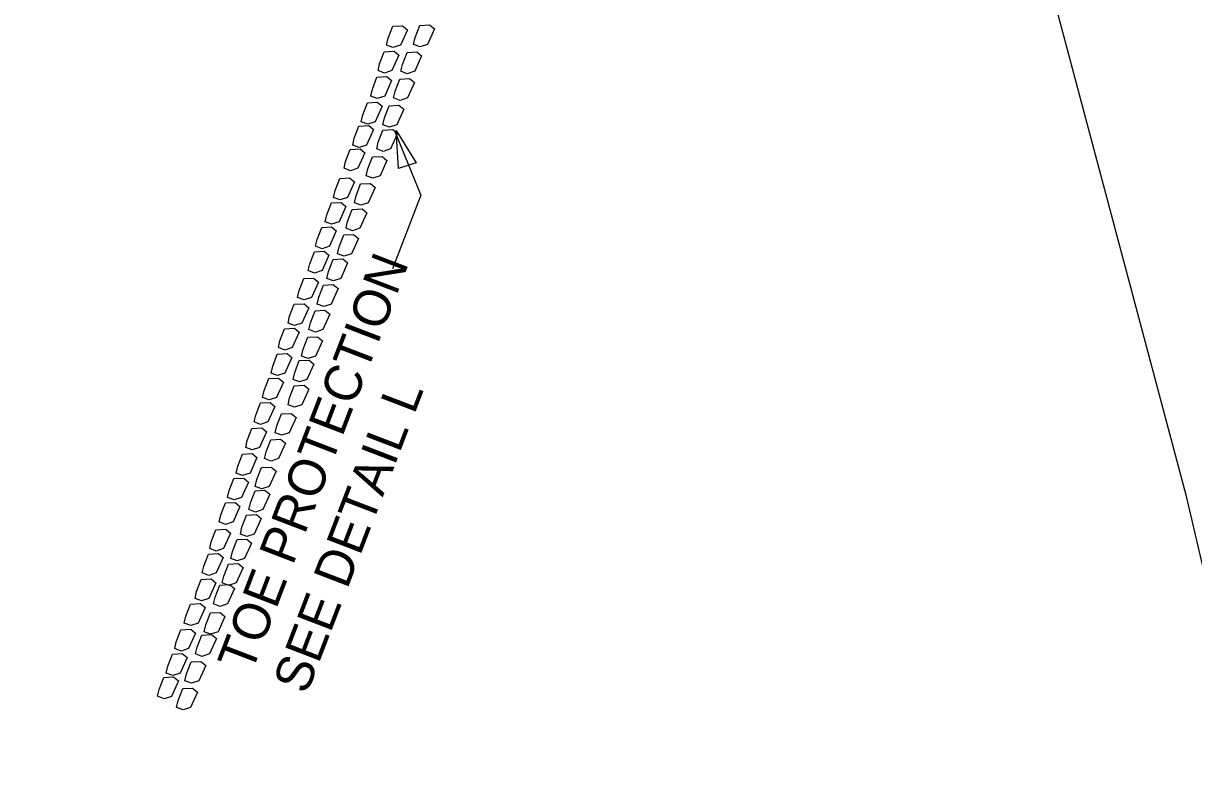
# Model space of a CAD drawing. Extents: x 2384780 to 2405432, y 547869 to 573706.
# Drawn here: x 2400218.5 to 2400376.6, y 562319.4 to 562421.2 of the extents above; entities that cross this region are included whole.
import ezdxf

# ---------------------------------------------------------------- set-up
doc = ezdxf.new("R2010")
doc.units = 0
for name, color, linetype in [('Old_Level_19', 7, 'Continuous'), ('Old_Level_20', 7, 'Continuous'), ('Old_Level_62', 7, 'Continuous')]:
    doc.layers.add(name, color=color, linetype=linetype)

msp = doc.modelspace()

# ---------------------------------------------------------------- linework, layer by layer
at = {"layer": 'Old_Level_19'}
msp.add_arc((2395691.88, 563975.57), 4749.45, 337.00198, 344.52777, dxfattribs=at)
at = {"layer": 'Old_Level_20'}
for p, q in [((2400268.71, 562406.58), (2400272.23, 562397.97)), ((2400272.23, 562397.97), (2400268.4, 562388.01))]:
    msp.add_line(p, q, dxfattribs=at)
for points in [[(2400267.57, 562418.23), (2400267.79, 562419.15), (2400268.41, 562420.78), (2400269.74, 562420.85), (2400270.39, 562420.31), (2400269.45, 562418.23), (2400268.45, 562417.89), (2400267.57, 562418.23)], [(2400271.24, 562418.33), (2400271.46, 562419.26), (2400272.08, 562420.88), (2400273.4, 562420.95), (2400274.05, 562420.41), (2400273.12, 562418.33), (2400272.12, 562418), (2400271.24, 562418.33)], [(2400266.44, 562414.78), (2400266.65, 562415.71), (2400267.28, 562417.33), (2400268.6, 562417.4), (2400269.25, 562416.86), (2400268.31, 562414.78), (2400267.32, 562414.45), (2400266.44, 562414.78)], [(2400269.51, 562414.69), (2400269.72, 562415.62), (2400270.35, 562417.24), (2400271.67, 562417.31), (2400272.32, 562416.77), (2400271.38, 562414.69), (2400270.38, 562414.35), (2400269.51, 562414.69)], [(2400265.45, 562411.35), (2400265.67, 562412.27), (2400266.29, 562413.89), (2400267.62, 562413.97), (2400268.27, 562413.43), (2400267.33, 562411.34), (2400266.33, 562411.01), (2400265.45, 562411.35)], [(2400268.53, 562411.1), (2400268.75, 562412.03), (2400269.37, 562413.65), (2400270.69, 562413.72), (2400271.35, 562413.18), (2400270.41, 562411.1), (2400269.41, 562410.77), (2400268.53, 562411.1)], [(2400264.16, 562407.89), (2400264.38, 562408.81), (2400265, 562410.44), (2400266.33, 562410.51), (2400266.98, 562409.97), (2400266.04, 562407.89), (2400265.04, 562407.55), (2400264.16, 562407.89)], [(2400267.1, 562407.48), (2400267.32, 562408.41), (2400267.94, 562410.03), (2400269.26, 562410.1), (2400269.91, 562409.56), (2400268.98, 562407.48), (2400267.98, 562407.14), (2400267.1, 562407.48)], [(2400263.01, 562404.74), (2400263.22, 562405.67), (2400263.85, 562407.29), (2400265.17, 562407.36), (2400265.82, 562406.83), (2400264.88, 562404.74), (2400263.88, 562404.41), (2400263.01, 562404.74)], [(2400266.26, 562404.21), (2400266.47, 562405.13), (2400267.1, 562406.76), (2400268.42, 562406.83), (2400269.07, 562406.29), (2400268.13, 562404.21), (2400267.14, 562403.87), (2400266.26, 562404.21)], [(2400261.85, 562401.6), (2400262.06, 562402.53), (2400262.69, 562404.15), (2400264.01, 562404.22), (2400264.66, 562403.68), (2400263.72, 562401.6), (2400262.73, 562401.27), (2400261.85, 562401.6)], [(2400264.83, 562400.59), (2400265.04, 562401.51), (2400265.67, 562403.13), (2400266.99, 562403.2), (2400267.64, 562402.67), (2400266.7, 562400.58), (2400265.71, 562400.25), (2400264.83, 562400.59)], [(2400260.44, 562397.68), (2400260.65, 562398.6), (2400261.28, 562400.22), (2400262.6, 562400.3), (2400263.25, 562399.76), (2400262.31, 562397.67), (2400261.32, 562397.34), (2400260.44, 562397.68)], [(2400263.25, 562396.95), (2400263.46, 562397.88), (2400264.08, 562399.5), (2400265.41, 562399.57), (2400266.06, 562399.03), (2400265.12, 562396.95), (2400264.12, 562396.62), (2400263.25, 562396.95)], [(2400259.29, 562394.38), (2400259.51, 562395.31), (2400260.13, 562396.93), (2400261.45, 562397), (2400262.1, 562396.46), (2400261.17, 562394.38), (2400260.17, 562394.04), (2400259.29, 562394.38)], [(2400262.11, 562393.51), (2400262.32, 562394.43), (2400262.95, 562396.05), (2400264.27, 562396.13), (2400264.92, 562395.59), (2400263.98, 562393.5), (2400262.99, 562393.17), (2400262.11, 562393.51)], [(2400257.99, 562391.07), (2400258.21, 562392), (2400258.83, 562393.62), (2400260.15, 562393.69), (2400260.8, 562393.16), (2400259.87, 562391.07), (2400258.87, 562390.74), (2400257.99, 562391.07)], [(2400260.97, 562390.06), (2400261.19, 562390.98), (2400261.81, 562392.61), (2400263.13, 562392.68), (2400263.78, 562392.14), (2400262.85, 562390.06), (2400261.85, 562389.72), (2400260.97, 562390.06)], [(2400257, 562387.79), (2400257.21, 562388.71), (2400257.84, 562390.34), (2400259.16, 562390.41), (2400259.81, 562389.87), (2400258.87, 562387.79), (2400257.87, 562387.45), (2400257, 562387.79)], [(2400259.52, 562386.74), (2400259.73, 562387.67), (2400260.36, 562389.29), (2400261.68, 562389.36), (2400262.33, 562388.82), (2400261.39, 562386.74), (2400260.4, 562386.41), (2400259.52, 562386.74)], [(2400255.57, 562384.17), (2400255.78, 562385.09), (2400256.4, 562386.72), (2400257.73, 562386.79), (2400258.38, 562386.25), (2400257.44, 562384.17), (2400256.44, 562383.83), (2400255.57, 562384.17)], [(2400258.23, 562383.28), (2400258.45, 562384.21), (2400259.07, 562385.83), (2400260.39, 562385.9), (2400261.04, 562385.36), (2400260.1, 562383.28), (2400259.11, 562382.95), (2400258.23, 562383.28)], [(2400254.28, 562380.71), (2400254.49, 562381.63), (2400255.12, 562383.26), (2400256.44, 562383.33), (2400257.09, 562382.79), (2400256.15, 562380.71), (2400255.15, 562380.37), (2400254.28, 562380.71)], [(2400257.09, 562379.84), (2400257.31, 562380.76), (2400257.93, 562382.38), (2400259.26, 562382.46), (2400259.91, 562381.92), (2400258.97, 562379.83), (2400257.97, 562379.5), (2400257.09, 562379.84)], [(2400252.98, 562377.4), (2400253.19, 562378.33), (2400253.82, 562379.95), (2400255.14, 562380.02), (2400255.79, 562379.49), (2400254.85, 562377.4), (2400253.85, 562377.07), (2400252.98, 562377.4)], [(2400256.12, 562376.25), (2400256.34, 562377.17), (2400256.96, 562378.8), (2400258.28, 562378.87), (2400258.93, 562378.33), (2400257.99, 562376.25), (2400257, 562375.91), (2400256.12, 562376.25)], [(2400251.99, 562373.97), (2400252.21, 562374.89), (2400252.83, 562376.52), (2400254.15, 562376.59), (2400254.8, 562376.05), (2400253.87, 562373.97), (2400252.87, 562373.63), (2400251.99, 562373.97)], [(2400254.96, 562373.1), (2400255.18, 562374.03), (2400255.8, 562375.65), (2400257.12, 562375.72), (2400257.77, 562375.18), (2400256.84, 562373.1), (2400255.84, 562372.77), (2400254.96, 562373.1)], [(2400250.84, 562370.67), (2400251.06, 562371.6), (2400251.68, 562373.22), (2400253.01, 562373.29), (2400253.66, 562372.75), (2400252.72, 562370.67), (2400251.72, 562370.34), (2400250.84, 562370.67)], [(2400254.28, 562369.69), (2400254.5, 562370.61), (2400255.12, 562372.24), (2400256.44, 562372.31), (2400257.09, 562371.77), (2400256.16, 562369.69), (2400255.16, 562369.35), (2400254.28, 562369.69)], [(2400249.7, 562367.38), (2400249.91, 562368.3), (2400250.54, 562369.93), (2400251.86, 562370), (2400252.51, 562369.46), (2400251.57, 562367.38), (2400250.58, 562367.04), (2400249.7, 562367.38)], [(2400252.56, 562365.89), (2400252.77, 562366.82), (2400253.4, 562368.44), (2400254.72, 562368.51), (2400255.37, 562367.97), (2400254.43, 562365.89), (2400253.43, 562365.56), (2400252.56, 562365.89)], [(2400248.56, 562363.93), (2400248.78, 562364.85), (2400249.4, 562366.48), (2400250.72, 562366.55), (2400251.37, 562366.01), (2400250.43, 562363.93), (2400249.44, 562363.59), (2400248.56, 562363.93)], [(2400251.12, 562362.42), (2400251.33, 562363.35), (2400251.95, 562364.97), (2400253.28, 562365.04), (2400253.93, 562364.5), (2400252.99, 562362.42), (2400251.99, 562362.09), (2400251.12, 562362.42)], [(2400247.27, 562360.47), (2400247.49, 562361.4), (2400248.11, 562363.02), (2400249.43, 562363.09), (2400250.08, 562362.55), (2400249.15, 562360.47), (2400248.15, 562360.13), (2400247.27, 562360.47)], [(2400249.85, 562358.66), (2400250.06, 562359.59), (2400250.69, 562361.21), (2400252.01, 562361.28), (2400252.66, 562360.74), (2400251.72, 562358.66), (2400250.73, 562358.32), (2400249.85, 562358.66)], [(2400246.12, 562357.18), (2400246.34, 562358.1), (2400246.96, 562359.72), (2400248.29, 562359.8), (2400248.94, 562359.26), (2400248, 562357.17), (2400247, 562356.84), (2400246.12, 562357.18)], [(2400248.99, 562355.54), (2400249.21, 562356.46), (2400249.83, 562358.09), (2400251.16, 562358.16), (2400251.81, 562357.62), (2400250.87, 562355.54), (2400249.87, 562355.2), (2400248.99, 562355.54)], [(2400244.98, 562353.88), (2400245.19, 562354.81), (2400245.82, 562356.43), (2400247.14, 562356.5), (2400247.79, 562355.96), (2400246.85, 562353.88), (2400245.85, 562353.54), (2400244.98, 562353.88)], [(2400247.85, 562352.24), (2400248.06, 562353.17), (2400248.69, 562354.79), (2400250.01, 562354.86), (2400250.66, 562354.32), (2400249.72, 562352.24), (2400248.72, 562351.91), (2400247.85, 562352.24)], [(2400243.7, 562350.27), (2400243.91, 562351.19), (2400244.54, 562352.82), (2400245.86, 562352.89), (2400246.51, 562352.35), (2400245.57, 562350.27), (2400244.58, 562349.93), (2400243.7, 562350.27)], [(2400246.55, 562348.94), (2400246.76, 562349.86), (2400247.39, 562351.49), (2400248.71, 562351.56), (2400249.36, 562351.02), (2400248.42, 562348.94), (2400247.42, 562348.6), (2400246.55, 562348.94)], [(2400242.7, 562346.99), (2400242.92, 562347.91), (2400243.54, 562349.53), (2400244.87, 562349.6), (2400245.52, 562349.07), (2400244.58, 562346.98), (2400243.58, 562346.65), (2400242.7, 562346.99)], [(2400245.4, 562345.64), (2400245.61, 562346.57), (2400246.24, 562348.19), (2400247.56, 562348.26), (2400248.21, 562347.72), (2400247.27, 562345.64), (2400246.28, 562345.31), (2400245.4, 562345.64)], [(2400241.72, 562343.55), (2400241.93, 562344.47), (2400242.56, 562346.1), (2400243.88, 562346.17), (2400244.53, 562345.63), (2400243.59, 562343.55), (2400242.6, 562343.21), (2400241.72, 562343.55)], [(2400244.22, 562342.81), (2400244.44, 562343.73), (2400245.06, 562345.35), (2400246.38, 562345.42), (2400247.03, 562344.89), (2400246.09, 562342.8), (2400245.1, 562342.47), (2400244.22, 562342.81)], [(2400240.27, 562340.23), (2400240.48, 562341.16), (2400241.11, 562342.78), (2400242.43, 562342.85), (2400243.08, 562342.31), (2400242.14, 562340.23), (2400241.14, 562339.9), (2400240.27, 562340.23)], [(2400242.95, 562339.04), (2400243.17, 562339.97), (2400243.79, 562341.59), (2400245.11, 562341.66), (2400245.76, 562341.12), (2400244.83, 562339.04), (2400243.83, 562338.71), (2400242.95, 562339.04)], [(2400238.98, 562336.77), (2400239.19, 562337.7), (2400239.82, 562339.32), (2400241.14, 562339.39), (2400241.79, 562338.85), (2400240.85, 562336.77), (2400239.85, 562336.44), (2400238.98, 562336.77)], [(2400241.78, 562336.05), (2400242, 562336.98), (2400242.62, 562338.6), (2400243.95, 562338.67), (2400244.6, 562338.13), (2400243.66, 562336.05), (2400242.66, 562335.71), (2400241.78, 562336.05)], [(2400237.83, 562333.48), (2400238.05, 562334.4), (2400238.67, 562336.03), (2400239.99, 562336.1), (2400240.64, 562335.56), (2400239.7, 562333.48), (2400238.71, 562333.14), (2400237.83, 562333.48)], [(2400240.35, 562332.43), (2400240.57, 562333.35), (2400241.19, 562334.98), (2400242.51, 562335.05), (2400243.17, 562334.51), (2400242.23, 562332.43), (2400241.23, 562332.09), (2400240.35, 562332.43)], [(2400236.67, 562330.34), (2400236.89, 562331.26), (2400237.51, 562332.88), (2400238.83, 562332.95), (2400239.48, 562332.42), (2400238.55, 562330.33), (2400237.55, 562330), (2400236.67, 562330.34)], [(2400239.23, 562328.83), (2400239.44, 562329.75), (2400240.07, 562331.38), (2400241.39, 562331.45), (2400242.04, 562330.91), (2400241.1, 562328.83), (2400240.1, 562328.49), (2400239.23, 562328.83)]]:
    msp.add_lwpolyline(points, dxfattribs=at)
msp.add_lwpolyline([(2400269.18, 562401.56), (2400268.86, 562406.71), (2400271.56, 562402.32)], close=True, dxfattribs=at)
at = {"layer": 'Old_Level_62'}
msp.add_lwpolyline([(2400332.48, 562524.22), (2400347.64, 562456.97), (2400355.91, 562431.05), (2400375.5, 562357.55), (2400393.58, 562280.09), (2400434.7, 562191.5), (2400592.87, 562087.56)], dxfattribs=at)

# ---------------------------------------------------------------- texts
at = {"layer": 'Old_Level_20'}
for s, p in [('TOE PROTECTION', (2400249.33, 562333.32)), ('SEE DETAIL L', (2400256.8, 562330.45))]:
    msp.add_text(s, height=5, rotation=68.9999, dxfattribs=at).set_placement(p)

doc.saveas('drawing.dxf')
